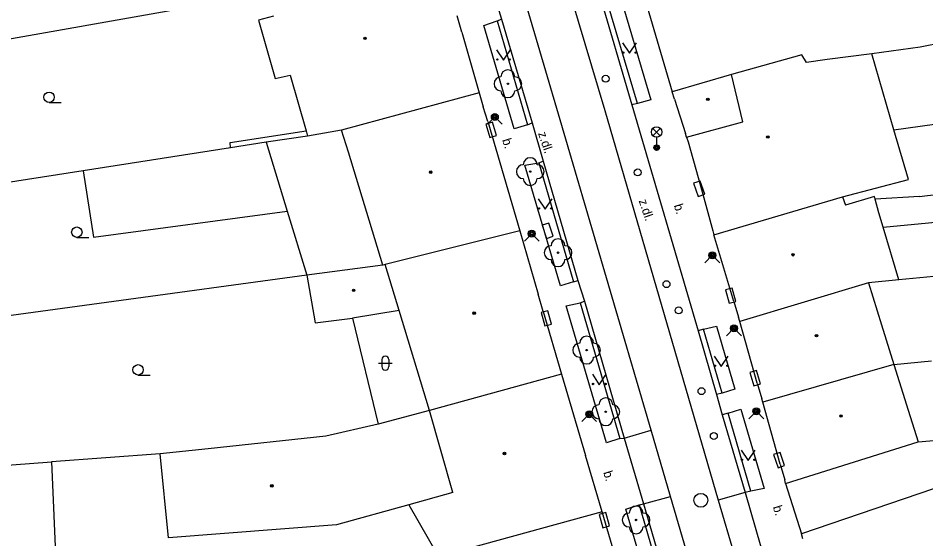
# Model space of a CAD drawing. Extents: x -596229 to -595156, y -1161237 to -1159376.
# Drawn here: x -595542.5 to -595477.1, y -1160845.7 to -1160808.1 of the extents above; entities that cross this region are included whole.
import ezdxf

# ---------------------------------------------------------------- set-up
doc = ezdxf.new("R2010")
doc.units = 0
for name, color, linetype in [('DOP - kresba z DSPS bez souradnic', 7, 'Continuous'), ('DOP - rozhrani ploch obecne', 7, 'Continuous'), ('Level 22', 7, 'Continuous'), ('Level 24', 7, 'Continuous'), ('Level 27', 7, 'Continuous'), ('Level 28', 7, 'Continuous'), ('Level 31', 7, 'Continuous'), ('Level 33', 7, 'Continuous'), ('Level 36', 7, 'Continuous'), ('Level 39', 7, 'Continuous'), ('Specificka linie pasportu komunikaci', 7, 'Continuous'), ('TM - budovy zdene_ betonove - VP', 7, 'Continuous'), ('TM - chodniky - VP', 7, 'Continuous'), ('TM - komunikace - VP', 7, 'Continuous'), ('TM - letecke snimky - pomocna linie', 7, 'Continuous'), ('TM - popis povrchu', 7, 'Continuous'), ('TM - rozhrani ploch obecne - VP', 7, 'Continuous'), ('TM - vjezd na pozemek', 7, 'Continuous'), ('TM - vstup do budovy - zdene_ betonove', 7, 'Continuous')]:
    doc.layers.add(name, color=color, linetype=linetype)

msp = doc.modelspace()

# ---------------------------------------------------------------- linework, layer by layer
at = {"layer": 'DOP - kresba z DSPS bez souradnic'}
for points in [[(-595527.2, -1160817.11), (-595521.73, -1160816.26)], [(-595527.18, -1160817.48), (-595527.2, -1160817.11)]]:
    msp.add_lwpolyline(points, dxfattribs=at)
at = {"layer": 'DOP - rozhrani ploch obecne'}
for points in [[(-595528.96, -1160807.16), (-595558.44, -1160812.37)], [(-595524.6, -1160817.08), (-595527.18, -1160817.48)], [(-595521.62, -1160816.64), (-595524.6, -1160817.08)], [(-595524.6, -1160817.08), (-595523.09, -1160822.04)], [(-595527.18, -1160817.48), (-595537.79, -1160819.14)], [(-595537.79, -1160819.14), (-595554.3, -1160821.71)], [(-595477.56, -1160820.99), (-595473.64, -1160820.5)], [(-595523.09, -1160822.04), (-595521.69, -1160826.65)], [(-595521.69, -1160826.65), (-595550.56, -1160830.59)], [(-595518.39, -1160829.76), (-595516.54, -1160837.4)], [(-595532.23, -1160839.53), (-595540.07, -1160840.12)]]:
    msp.add_lwpolyline(points, dxfattribs=at)
at = {"layer": 'Level 22'}
for centre in [(-595507.2, -1160812.87), (-595505.59, -1160819.2), (-595503.59, -1160825.04), (-595501.53, -1160832.06), (-595500.15, -1160836.5), (-595497.97, -1160844.3)]:
    msp.add_circle(centre, 0.05, dxfattribs=at)
for centre, start, end in [((-595507.2, -1160812.37), 0, 180), ((-595507.7, -1160812.87), 90, 270), ((-595506.7, -1160812.87), 270, 90), ((-595507.2, -1160813.37), 180, 0), ((-595505.59, -1160818.7), 0, 180), ((-595506.09, -1160819.2), 90, 270), ((-595505.09, -1160819.2), 270, 90), ((-595505.59, -1160819.7), 180, 0), ((-595503.59, -1160824.54), 0, 180), ((-595504.09, -1160825.04), 90, 270), ((-595503.09, -1160825.04), 270, 90), ((-595503.59, -1160825.54), 180, 0), ((-595501.53, -1160831.56), 0, 180), ((-595502.03, -1160832.06), 90, 270), ((-595501.03, -1160832.06), 270, 90), ((-595501.53, -1160832.56), 180, 0), ((-595500.65, -1160836.5), 90, 270), ((-595500.15, -1160836), 0, 180), ((-595499.65, -1160836.5), 270, 90), ((-595500.15, -1160837), 180, 0), ((-595498.47, -1160844.3), 90, 270), ((-595497.97, -1160843.8), 0, 180), ((-595497.47, -1160844.3), 270, 90), ((-595497.97, -1160844.8), 180, 0)]:
    msp.add_arc(centre, 0.5, start, end, dxfattribs=at)
at = {"layer": 'Level 24'}
for points in [[(-595508.785, -1160815.774), (-595508.494, -1160816.731), (-595508.015, -1160816.586), (-595508.306, -1160815.629)], [(-595493.829, -1160820.039), (-595493.504, -1160820.984), (-595493.031, -1160820.821), (-595493.356, -1160819.876)], [(-595504.723, -1160823.062), (-595504.413, -1160824.013), (-595503.937, -1160823.858), (-595504.247, -1160822.907)], [(-595490.785, -1160828.554), (-595491.054, -1160827.591), (-595491.535, -1160827.726), (-595491.266, -1160828.689)], [(-595504.807, -1160829.357), (-595504.535, -1160830.319), (-595504.053, -1160830.183), (-595504.325, -1160829.221)], [(-595489.019, -1160834.499), (-595489.301, -1160833.54), (-595489.781, -1160833.681), (-595489.499, -1160834.64)], [(-595487.272, -1160840.373), (-595487.594, -1160839.426), (-595488.068, -1160839.587), (-595487.746, -1160840.534)], [(-595500.638, -1160843.908), (-595500.363, -1160844.87), (-595499.882, -1160844.732), (-595500.157, -1160843.77)]]:
    msp.add_lwpolyline(points, close=True, dxfattribs=at)
at = {"layer": 'Level 27'}
msp.add_circle((-595493.31, -1160842.88), 0.5, dxfattribs=at)
at = {"layer": 'Level 28'}
for centre in [(-595500.16, -1160812.51), (-595497.85, -1160819.26), (-595495.78, -1160827.31), (-595494.9, -1160829.2), (-595493.26, -1160835.02), (-595492.37, -1160838.25)]:
    msp.add_circle(centre, 0.25, dxfattribs=at)
at = {"layer": 'Level 31'}
for points in [[(-595508.67, -1160815.79), (-595508.14, -1160815.26), (-595507.61, -1160815.79)], [(-595506.01, -1160824.2), (-595505.48, -1160823.67), (-595504.95, -1160824.2)], [(-595493.01, -1160825.76), (-595492.48, -1160825.23), (-595491.95, -1160825.76)], [(-595491.45, -1160831.02), (-595490.92, -1160830.49), (-595490.39, -1160831.02)], [(-595501.87, -1160837.21), (-595501.34, -1160836.68), (-595500.81, -1160837.21)], [(-595489.84, -1160837), (-595489.31, -1160836.47), (-595488.78, -1160837)]]:
    msp.add_lwpolyline(points, dxfattribs=at)
for centre, radius in [((-595508.14, -1160815.26), 0.25), ((-595508.14, -1160815.26), 0.18), ((-595508.14, -1160815.26), 0.11), ((-595505.48, -1160823.67), 0.25), ((-595505.48, -1160823.67), 0.18), ((-595505.48, -1160823.67), 0.11), ((-595492.48, -1160825.23), 0.25), ((-595492.48, -1160825.23), 0.18), ((-595492.48, -1160825.23), 0.11), ((-595490.92, -1160830.49), 0.25), ((-595490.92, -1160830.49), 0.18), ((-595490.92, -1160830.49), 0.11), ((-595501.34, -1160836.68), 0.25), ((-595501.34, -1160836.68), 0.18), ((-595501.34, -1160836.68), 0.11), ((-595489.31, -1160836.47), 0.25), ((-595489.31, -1160836.47), 0.18), ((-595489.31, -1160836.47), 0.11)]:
    msp.add_circle(centre, radius, dxfattribs=at)
at = {"layer": 'Level 33'}
for p, q in [((-595496.755, -1160816.61), (-595496.225, -1160816.08)), ((-595496.755, -1160816.08), (-595496.225, -1160816.61)), ((-595496.49, -1160816.72), (-595496.49, -1160817.47))]:
    msp.add_line(p, q, dxfattribs=at)
for centre, radius in [((-595496.49, -1160816.345), 0.375), ((-595496.49, -1160817.47), 0.2), ((-595496.49, -1160817.47), 0.145), ((-595496.49, -1160817.47), 0.0876)]:
    msp.add_circle(centre, radius, dxfattribs=at)
at = {"layer": 'Level 36'}
for p, q in [((-595540.24, -1160814.215), (-595539.365, -1160814.215)), ((-595538.24, -1160823.935), (-595537.365, -1160823.935)), ((-595516.276, -1160832.746), (-595516.276, -1160833.246)), ((-595515.776, -1160832.746), (-595515.776, -1160833.246)), ((-595516.526, -1160832.996), (-595515.526, -1160832.996)), ((-595533.83, -1160833.855), (-595532.955, -1160833.855))]:
    msp.add_line(p, q, dxfattribs=at)
for points in [[(-595498.94, -1160809.92), (-595498.44, -1160810.67), (-595497.94, -1160809.92)], [(-595508.01, -1160810.42), (-595507.51, -1160811.17), (-595507.01, -1160810.42)], [(-595505.02, -1160821.15), (-595504.52, -1160821.9), (-595504.02, -1160821.15)], [(-595492.34, -1160832.49), (-595491.84, -1160833.24), (-595491.34, -1160832.49)], [(-595501.12, -1160833.8), (-595500.62, -1160834.55), (-595500.12, -1160833.8)], [(-595490.4, -1160839.26), (-595489.9, -1160840.01), (-595489.4, -1160839.26)]]:
    msp.add_lwpolyline(points, dxfattribs=at)
for centre, radius in [((-595498.89, -1160810.62), 0.05), ((-595497.991, -1160810.62), 0.05), ((-595507.96, -1160811.12), 0.05), ((-595507.061, -1160811.12), 0.05), ((-595540.24, -1160813.84), 0.375), ((-595504.97, -1160821.85), 0.05), ((-595504.071, -1160821.85), 0.05), ((-595538.24, -1160823.56), 0.375), ((-595533.83, -1160833.48), 0.375), ((-595492.29, -1160833.19), 0.05), ((-595491.391, -1160833.19), 0.05), ((-595501.07, -1160834.5), 0.05), ((-595500.171, -1160834.5), 0.05), ((-595490.35, -1160839.96), 0.05), ((-595489.451, -1160839.96), 0.05)]:
    msp.add_circle(centre, radius, dxfattribs=at)
for centre, start, end in [((-595516.026, -1160832.746), 0, 180), ((-595516.026, -1160833.246), 180, 0)]:
    msp.add_arc(centre, 0.25, start, end, dxfattribs=at)
at = {"layer": 'Level 39'}
for centre, radius in [((-595517.49, -1160809.6), 0.09), ((-595517.49, -1160809.6), 0.0398), ((-595492.8, -1160813.99), 0.09), ((-595492.8, -1160813.99), 0.0398), ((-595488.48, -1160816.7), 0.09), ((-595488.48, -1160816.7), 0.0398), ((-595512.76, -1160819.24), 0.09), ((-595512.76, -1160819.24), 0.0398), ((-595486.67, -1160825.19), 0.09), ((-595486.67, -1160825.19), 0.0398), ((-595518.31, -1160827.75), 0.09), ((-595518.31, -1160827.75), 0.0398), ((-595509.63, -1160829.4), 0.09), ((-595509.63, -1160829.4), 0.0398), ((-595484.98, -1160831.02), 0.09), ((-595484.98, -1160831.02), 0.0398), ((-595483.21, -1160836.81), 0.09), ((-595483.21, -1160836.81), 0.0398), ((-595507.45, -1160839.51), 0.09), ((-595507.45, -1160839.51), 0.0398), ((-595524.2, -1160841.84), 0.09), ((-595524.2, -1160841.84), 0.0398)]:
    msp.add_circle(centre, radius, dxfattribs=at)
at = {"layer": 'Specificka linie pasportu komunikaci'}
for points in [[(-595498.82, -1160838.4), (-595496.89, -1160837.84)], [(-595497.44, -1160843.14), (-595495.5, -1160842.6)], [(-595490.11, -1160842.31), (-595492.05, -1160842.87)]]:
    msp.add_lwpolyline(points, dxfattribs=at)
at = {"layer": 'TM - budovy zdene_ betonove - VP'}
for points in [[(-595497.9, -1160804.86), (-595495.38, -1160813.44)], [(-595524.09, -1160807.99), (-595525.16, -1160808.28)], [(-595525.16, -1160808.28), (-595523.96, -1160812.5)], [(-595468.99, -1160808.56), (-595477.51, -1160810.23)], [(-595510.51, -1160809.16), (-595509.26, -1160813.53)], [(-595477.51, -1160810.23), (-595480.99, -1160810.71)], [(-595486.03, -1160810.78), (-595491.1, -1160812.21)], [(-595485.7, -1160811.33), (-595486.03, -1160810.78)], [(-595484.22, -1160811.13), (-595485.7, -1160811.33)], [(-595480.99, -1160810.71), (-595484.22, -1160811.13)], [(-595523.96, -1160812.5), (-595522.88, -1160812.24)], [(-595522.88, -1160812.24), (-595521.73, -1160816.26)], [(-595491.1, -1160812.21), (-595495.38, -1160813.44)], [(-595490.28, -1160815.62), (-595491.1, -1160812.21)], [(-595509.26, -1160813.53), (-595519.17, -1160816.22)], [(-595509.26, -1160813.53), (-595508.97, -1160814.53)], [(-595495.2, -1160813.99), (-595495.38, -1160813.44)], [(-595508.65, -1160815.59), (-595506.35, -1160823.46)], [(-595494.33, -1160816.71), (-595490.28, -1160815.62)], [(-595521.73, -1160816.26), (-595521.62, -1160816.64)], [(-595519.17, -1160816.22), (-595521.62, -1160816.64)], [(-595518.68, -1160817.8), (-595519.17, -1160816.22)], [(-595494.33, -1160816.71), (-595494.41, -1160816.45)], [(-595494.33, -1160816.71), (-595494.23, -1160817.05)], [(-595516.21, -1160825.94), (-595518.68, -1160817.8)], [(-595493.49, -1160819.63), (-595493.09, -1160821.09)], [(-595492.36, -1160823.75), (-595483.11, -1160821.01)], [(-595506.35, -1160823.46), (-595516.03, -1160825.9)], [(-595506.35, -1160823.46), (-595505.02, -1160828.02)], [(-595492.44, -1160823.47), (-595492.36, -1160823.75)], [(-595490.93, -1160828.55), (-595492.36, -1160823.75)], [(-595516.21, -1160825.94), (-595521.69, -1160826.65)], [(-595516.03, -1160825.9), (-595516.21, -1160825.94)], [(-595515.03, -1160829.2), (-595516.03, -1160825.9)], [(-595521.69, -1160826.65), (-595521.09, -1160830.09)], [(-595476.54, -1160826.75), (-595479.06, -1160827)], [(-595481.23, -1160827.22), (-595490.5, -1160830)], [(-595479.06, -1160827), (-595481.23, -1160827.22)], [(-595481.23, -1160827.22), (-595480.29, -1160830.24)], [(-595515.03, -1160829.2), (-595518.39, -1160829.76)], [(-595512.85, -1160836.4), (-595515.03, -1160829.2)], [(-595504.65, -1160829.28), (-595503.34, -1160833.8)], [(-595521.09, -1160830.09), (-595518.39, -1160829.76)], [(-595490.5, -1160830), (-595490.59, -1160829.69)], [(-595489.24, -1160834.43), (-595490.5, -1160830)], [(-595480.29, -1160830.24), (-595479.4, -1160833.1)], [(-595479.4, -1160833.1), (-595488.84, -1160835.82)], [(-595479.4, -1160833.1), (-595476.69, -1160832.84)], [(-595479.4, -1160833.1), (-595478.38, -1160836.38)], [(-595503.34, -1160833.8), (-595512.85, -1160836.4)], [(-595503.34, -1160833.8), (-595501.62, -1160839.66)], [(-595488.84, -1160835.82), (-595488.91, -1160835.56)], [(-595487.59, -1160840.27), (-595488.84, -1160835.82)], [(-595512.85, -1160836.4), (-595516.54, -1160837.4)], [(-595511.16, -1160842.32), (-595512.85, -1160836.4)], [(-595478.38, -1160836.38), (-595477.66, -1160838.68)], [(-595516.54, -1160837.4), (-595520.3, -1160838.27)], [(-595477.66, -1160838.68), (-595469.49, -1160837.98)], [(-595520.3, -1160838.27), (-595528.79, -1160839.17)], [(-595487.2, -1160841.66), (-595477.66, -1160838.68)], [(-595528.79, -1160839.17), (-595532.23, -1160839.53)], [(-595531.65, -1160845.58), (-595532.23, -1160839.53)], [(-595546.77, -1160840.61), (-595540.07, -1160840.12)], [(-595540.07, -1160840.12), (-595539.72, -1160847.86)], [(-595487.2, -1160841.66), (-595487.27, -1160841.4)], [(-595511.16, -1160842.32), (-595514.34, -1160843.2)], [(-595476.55, -1160842.06), (-595486.07, -1160845.3)], [(-595514.34, -1160843.2), (-595519.55, -1160844.65)], [(-595514.34, -1160843.2), (-595512.2, -1160846.93)], [(-595500.41, -1160843.72), (-595510.12, -1160846.38)], [(-595497.01, -1160855.31), (-595500.41, -1160843.72)], [(-595519.55, -1160844.65), (-595531.65, -1160845.58)], [(-595485.96, -1160845.66), (-595486.07, -1160845.3)]]:
    msp.add_lwpolyline(points, dxfattribs=at)
at = {"layer": 'TM - chodniky - VP'}
for points in [[(-595500.35, -1160805.96), (-595499.38, -1160805.65), (-595496.91, -1160814.02), (-595497.86, -1160814.28)], [(-595497.86, -1160814.28), (-595500.35, -1160805.96)], [(-595508.93, -1160808.68), (-595507.97, -1160808.33)], [(-595507.97, -1160808.33), (-595505.78, -1160815.83)], [(-595505.78, -1160815.83), (-595506.74, -1160816.12), (-595508.93, -1160808.68)], [(-595505.99, -1160818.74), (-595504.97, -1160818.56)], [(-595502.48, -1160827.14), (-595503.41, -1160827.42), (-595505.99, -1160818.74)], [(-595504.97, -1160818.56), (-595502.48, -1160827.14)], [(-595503, -1160828.87), (-595502, -1160828.65)], [(-595499.13, -1160838.44), (-595500.09, -1160838.74), (-595503, -1160828.87)], [(-595502, -1160828.65), (-595499.13, -1160838.44)], [(-595493.11, -1160830.55), (-595492.18, -1160830.33), (-595490.86, -1160834.88), (-595491.76, -1160835.16)], [(-595491.76, -1160835.16), (-595493.11, -1160830.55)], [(-595491.34, -1160836.6), (-595490.42, -1160836.32), (-595488.74, -1160842.02), (-595489.71, -1160842.23)], [(-595489.71, -1160842.23), (-595491.34, -1160836.6)], [(-595498.71, -1160843.51), (-595497.75, -1160843.22)], [(-595497.75, -1160843.22), (-595491.62, -1160864.28)], [(-595493.26, -1160862.19), (-595498.71, -1160843.51)]]:
    msp.add_lwpolyline(points, dxfattribs=at)
at = {"layer": 'TM - komunikace - VP'}
for points in [[(-595500.7, -1160806.1), (-595498.28, -1160814.39)], [(-595508.01, -1160807.04), (-595507.66, -1160808.21)], [(-595507.66, -1160808.21), (-595505.46, -1160815.68)], [(-595498.28, -1160814.39), (-595493.51, -1160830.67)], [(-595505.46, -1160815.68), (-595504.66, -1160818.44)], [(-595504.66, -1160818.44), (-595502.16, -1160827.04)], [(-595502.16, -1160827.04), (-595501.69, -1160828.53)], [(-595501.69, -1160828.53), (-595498.82, -1160838.4)], [(-595493.51, -1160830.67), (-595492.17, -1160835.25)], [(-595492.17, -1160835.25), (-595491.76, -1160836.72)], [(-595491.76, -1160836.72), (-595490.11, -1160842.31)], [(-595498.82, -1160838.4), (-595497.44, -1160843.14)], [(-595490.11, -1160842.31), (-595488.98, -1160846.23)], [(-595497.44, -1160843.14), (-595494.98, -1160851.52)]]:
    msp.add_lwpolyline(points, dxfattribs=at)
at = {"layer": 'TM - letecke snimky - pomocna linie'}
for points in [[(-595479.4, -1160816.19), (-595480.99, -1160810.71)], [(-595479.4, -1160816.19), (-595473.55, -1160815.38), (-595472.79, -1160820.39)], [(-595483.11, -1160821.01), (-595478.36, -1160819.77), (-595479.4, -1160816.19)], [(-595537.79, -1160819.14), (-595537.05, -1160823.92), (-595523.09, -1160822.04)], [(-595483.11, -1160821.01), (-595482.88, -1160821.61)], [(-595480.76, -1160821.19), (-595480.81, -1160821), (-595482.88, -1160821.61)], [(-595477.56, -1160820.99), (-595480.76, -1160821.19)], [(-595480.49, -1160822.16), (-595480.76, -1160821.19)], [(-595480.18, -1160823.2), (-595480.49, -1160822.16)], [(-595480.18, -1160823.2), (-595473.66, -1160822.58), (-595473.19, -1160826.41)], [(-595479.06, -1160827), (-595480.18, -1160823.2)]]:
    msp.add_lwpolyline(points, dxfattribs=at)
at = {"layer": 'TM - rozhrani ploch obecne - VP'}
for points in [[(-595496.89, -1160837.84), (-595503.56, -1160815.06), (-595518.64, -1160763.86), (-595522.24, -1160751.61)], [(-595502.61, -1160806.72), (-595500.23, -1160814.8), (-595492.05, -1160842.87)], [(-595507.97, -1160808.33), (-595507.66, -1160808.21)], [(-595497.86, -1160814.28), (-595498.28, -1160814.39)], [(-595505.78, -1160815.83), (-595505.46, -1160815.68)], [(-595504.97, -1160818.56), (-595504.66, -1160818.44)], [(-595502.48, -1160827.14), (-595502.16, -1160827.04)], [(-595502, -1160828.65), (-595501.69, -1160828.53)], [(-595493.11, -1160830.55), (-595493.51, -1160830.67)], [(-595491.76, -1160835.16), (-595492.17, -1160835.25)], [(-595491.34, -1160836.6), (-595491.76, -1160836.72)], [(-595495.5, -1160842.6), (-595496.89, -1160837.84)], [(-595499.13, -1160838.44), (-595498.82, -1160838.4)], [(-595487.52, -1160869.85), (-595495.5, -1160842.6)], [(-595489.71, -1160842.23), (-595490.11, -1160842.31)], [(-595497.75, -1160843.22), (-595497.44, -1160843.14)], [(-595492.05, -1160842.87), (-595490.88, -1160846.85)]]:
    msp.add_lwpolyline(points, dxfattribs=at)
at = {"layer": 'TM - vjezd na pozemek'}
msp.add_lwpolyline([(-595487.2, -1160841.66), (-595486.07, -1160845.3)], dxfattribs=at)
at = {"layer": 'TM - vstup do budovy - zdene_ betonove'}
for points in [[(-595510.51, -1160809.16), (-595510.86, -1160807.97)], [(-595495.2, -1160813.99), (-595494.41, -1160816.45)], [(-595508.65, -1160815.59), (-595508.97, -1160814.53)], [(-595494.23, -1160817.05), (-595493.49, -1160819.63)], [(-595493.09, -1160821.09), (-595492.44, -1160823.47)], [(-595504.65, -1160829.28), (-595505.02, -1160828.02)], [(-595490.93, -1160828.55), (-595490.59, -1160829.69)], [(-595489.24, -1160834.43), (-595488.91, -1160835.56)], [(-595500.41, -1160843.72), (-595501.62, -1160839.66)], [(-595487.59, -1160840.27), (-595487.27, -1160841.4)]]:
    msp.add_lwpolyline(points, dxfattribs=at)

# ---------------------------------------------------------------- texts
at = {"layer": 'TM - popis povrchu'}
for s, rotation, p in [('z.dl.', 288.67273, (-595505.04, -1160816.44)), ('b.', 287.13125, (-595507.62, -1160816.91)), ('z.dl.', 288.67273, (-595497.79, -1160821.3)), ('b.', 287.13125, (-595495.26, -1160821.63)), ('b.', 287.13125, (-595500.34, -1160840.87)), ('b.', 287.13125, (-595488.13, -1160843.36))]:
    msp.add_text(s, height=0.65, rotation=rotation, dxfattribs=at).set_placement(p)

doc.saveas('drawing.dxf')
